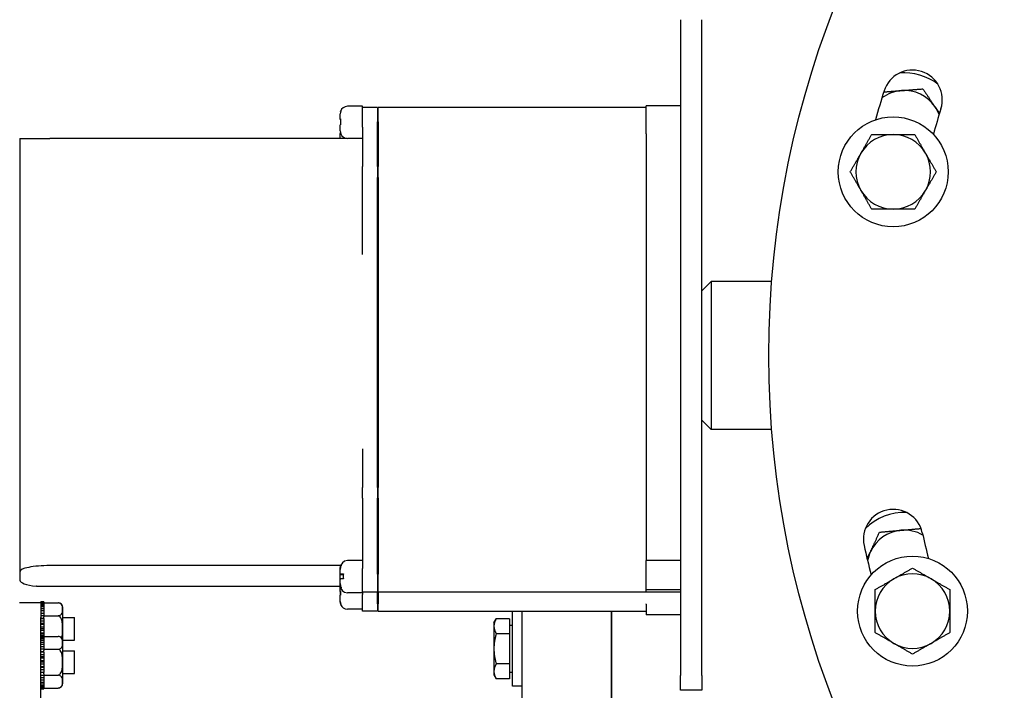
# Model space of a CAD drawing. Header units: inches. Extents: x 18 to 846, y -67 to 561.
# Tile 326 of 656: x 278.42 to 286.68, y 506 to 511.62. Entities that reach past the tile are written whole.
import ezdxf

# ---------------------------------------------------------------- set-up
doc = ezdxf.new("R2010")
doc.units = ezdxf.units.IN
doc.header["$LTSCALE"] = 24
doc.header["$MEASUREMENT"] = 0
doc.layers.add('Dimension (ANSI)', color=7, linetype='Continuous', lineweight=25)
doc.layers.add('Visible (ANSI)', color=7, linetype='Continuous', lineweight=30)
doc.styles.add('Note Text (ANSI)', font='tahoma.ttf')
doc.dimstyles.new('SB Fraction-16 (ANSI)', dxfattribs={"dimscale": 24, "dimtxt": 0.125, "dimasz": 0.098425, "dimexe": 0.125, "dimexo": 0.0625, "dimgap": 0.031496, "dimtad": 0, "dimtih": 1, "dimtoh": 1, "dimdec": 4, "dimrnd": 1e-08, "dimzin": 0, "dimdsep": 46, "dimlunit": 5, "dimtxsty": 'Note Text (ANSI)', "dimcen": 0.09, "dimdle": 0.393701, "dimclrd": 256, "dimclre": 256, "dimclrt": 256, "dimadec": 0, "dimazin": 3, "dimtfac": 0.96, "dimtofl": 0, "dimtmove": 0, "dimatfit": 3, "dimfxl": 1, "dimfrac": 2, "dimtolj": 1, "dimtzin": 12, "dimlwd": -1, "dimlwe": -1, "dimarcsym": 0})

# ---------------------------------------------------------------- blocks, each defined once
blk = doc.blocks.new('*D18')
at = {"layer": 'Defpoints', "color": 0, "transparency": 16777216}
for p in [(331.6784, 544.0067), (242.8595, 406.0067), (331.6784, 406.0067)]:
    blk.add_point(p, dxfattribs=at)
at = {"layer": 'Dimension (ANSI)', "transparency": 16777216}
for p, q in [((330.1784, 544.0067), (239.8595, 544.0067)), ((242.8595, 541.6445), (242.8595, 486.3311)), ((242.8595, 408.3689), (242.8595, 481.6823)), ((330.1784, 406.0067), (239.8595, 406.0067))]:
    blk.add_line(p, q, dxfattribs=at)
for points in [[(242.4658, 541.6445), (243.2532, 541.6445), (242.8595, 544.0067)], [(242.4658, 408.3689), (243.2532, 408.3689), (242.8595, 406.0067)]]:
    blk.add_solid(points, dxfattribs=at)
at = {"layer": 'Dimension (ANSI)', "transparency": 16777216, "insert": (239.783, 485.5752), "char_height": 3, "attachment_point": 1, "style": 'Note Text (ANSI)'}
blk.add_mtext('\\A1;138', dxfattribs=at)

msp = doc.modelspace()

# ---------------------------------------------------------------- linework, layer by layer
at = {"layer": 'Visible (ANSI)'}
for p, q in [((283.96629, 511.62351), (283.96629, 506.12351)), ((284.14559, 506.12351), (284.14559, 511.62351)), ((281.29829, 510.89687), (281.17079, 510.89687)), ((281.29829, 510.72159), (281.29829, 510.89687)), ((283.67829, 510.66753), (283.67829, 510.90134)), ((283.96629, 510.90134), (283.67829, 510.90134)), ((281.11079, 510.7908), (281.11079, 510.83501)), ((281.42329, 510.88687), (281.29829, 510.88687)), ((281.42329, 510.88687), (281.42329, 510.76714)), ((281.42829, 510.85706), (281.42329, 510.85706)), ((281.42829, 510.76714), (281.42829, 510.88687)), ((283.67829, 510.88687), (281.42829, 510.88687)), ((281.11079, 510.78905), (281.11079, 510.7908)), ((281.11079, 510.78753), (281.11079, 510.78905)), ((281.11079, 510.78905), (281.11326, 510.78905)), ((281.11079, 510.78753), (281.11315, 510.78753)), ((281.11079, 510.78599), (281.11079, 510.78753)), ((281.11079, 510.69005), (281.11079, 510.74151)), ((281.42329, 510.39249), (281.42329, 510.76714)), ((281.42829, 510.76714), (281.42829, 510.39249)), ((281.11079, 510.62717), (281.11079, 510.6677)), ((281.29829, 510.72159), (281.29829, 510.39249)), ((283.67829, 510.66753), (283.67829, 507.0875)), ((278.42329, 510.62717), (278.42329, 509.64675)), ((278.42329, 510.62717), (278.67329, 510.62717)), ((281.16485, 510.62717), (278.67329, 510.62717)), ((281.29829, 510.62687), (281.17079, 510.62687)), ((281.29829, 510.30016), (281.29829, 510.39249)), ((281.42329, 510.39249), (281.42329, 510.30016)), ((281.42829, 510.30016), (281.42829, 510.39249)), ((281.29829, 509.65533), (281.29829, 510.30016)), ((281.42329, 507.69846), (281.42329, 510.30016)), ((281.42829, 510.30016), (281.42829, 507.69846)), ((278.42329, 509.64675), (278.42329, 508.01556)), ((284.14559, 509.34836), (284.22359, 509.42636)), ((284.22359, 509.42636), (284.22359, 508.18736)), ((284.73101, 509.42636), (284.22359, 509.42636)), ((284.14559, 508.26536), (284.22359, 508.18736)), ((284.73101, 508.18736), (284.22359, 508.18736)), ((278.42329, 508.01556), (278.42329, 506.99436)), ((281.29829, 508.02414), (281.29829, 507.69846)), ((281.29829, 507.61023), (281.29829, 507.69846)), ((281.42329, 507.69846), (281.42329, 507.61023)), ((281.42829, 507.61023), (281.42829, 507.69846)), ((281.29829, 507.61023), (281.29829, 507.02017)), ((281.42329, 506.97351), (281.42329, 507.61023)), ((281.42829, 507.61023), (281.42829, 506.97351)), ((281.11372, 507.04443), (278.67329, 507.04443)), ((281.11079, 507.02526), (281.11079, 507.02591)), ((281.11079, 507.01043), (281.11079, 507.02526)), ((281.1137, 507.04392), (281.11778, 507.04392)), ((281.29829, 507.08591), (281.17079, 507.08591)), ((281.29829, 506.81591), (281.29829, 507.02017)), ((283.67829, 506.8406), (283.67829, 507.0875)), ((283.96629, 507.0875), (283.67829, 507.0875)), ((278.42329, 506.99436), (278.42329, 506.92116)), ((281.11079, 506.97424), (281.11079, 507.01043)), ((281.11079, 506.9734), (281.11079, 506.97424)), ((281.11079, 506.9734), (281.13695, 506.9734)), ((281.11079, 506.9722), (281.11079, 506.9734)), ((281.11079, 506.9722), (281.1367, 506.9722)), ((281.11079, 506.9699), (281.11079, 506.9722)), ((281.11079, 506.9699), (281.13628, 506.9699)), ((281.11079, 506.93145), (281.11079, 506.9699)), ((281.11079, 506.89466), (281.11079, 506.93145)), ((281.42329, 506.97351), (281.42329, 506.82598)), ((281.42829, 506.82598), (281.42829, 506.97351)), ((281.11103, 506.87058), (278.56628, 506.87058)), ((281.11079, 506.87741), (281.11079, 506.89466)), ((281.11079, 506.87591), (281.11079, 506.87741)), ((281.11079, 506.83336), (281.11079, 506.87058)), ((281.42829, 506.85279), (281.42329, 506.85279)), ((281.11079, 506.83151), (281.11079, 506.83336)), ((281.11079, 506.83018), (281.11079, 506.83151)), ((281.11079, 506.83151), (281.11343, 506.83151)), ((281.11079, 506.83018), (281.11337, 506.83018)), ((281.11079, 506.82834), (281.11079, 506.83018)), ((281.11079, 506.74211), (281.11079, 506.79723)), ((281.29829, 506.81591), (281.17079, 506.81591)), ((281.42329, 506.82297), (281.29829, 506.82297)), ((281.29829, 506.81591), (281.29829, 506.80104)), ((281.29829, 506.69726), (281.29829, 506.80104)), ((281.42329, 506.82305), (281.42329, 506.82598)), ((281.42329, 506.82305), (281.42329, 506.82297)), ((281.42329, 506.72474), (281.42329, 506.82297)), ((281.42829, 506.82598), (281.42829, 506.82305)), ((281.42829, 506.82297), (281.42829, 506.82305)), ((281.42829, 506.82297), (281.42829, 506.72474)), ((283.96629, 506.82297), (281.42829, 506.82297)), ((283.67829, 506.82598), (283.67829, 506.8406)), ((283.96629, 506.8406), (283.67829, 506.8406)), ((278.41867, 506.7341), (278.59797, 506.7341)), ((278.59797, 506.73756), (278.59797, 506.73985)), ((278.62297, 506.73985), (278.59797, 506.73985)), ((278.59797, 506.7341), (278.59797, 506.73756)), ((278.59797, 506.73756), (278.62297, 506.73756)), ((278.59797, 506.7341), (278.59797, 506.6091)), ((278.62297, 506.73089), (278.59797, 506.73089)), ((278.59797, 506.72413), (278.62297, 506.72413)), ((278.62297, 506.71111), (278.59797, 506.71111)), ((278.59797, 506.70023), (278.62297, 506.70023)), ((278.62297, 506.68152), (278.59797, 506.68152)), ((278.62297, 506.73985), (278.62297, 506.73756)), ((278.62297, 506.73756), (278.62297, 506.73089)), ((278.62297, 506.73186), (278.74297, 506.73186)), ((278.62297, 506.73089), (278.62297, 506.72413)), ((278.62297, 506.72413), (278.62297, 506.71111)), ((278.62297, 506.71111), (278.62297, 506.70023)), ((278.62297, 506.70023), (278.62297, 506.68152)), ((278.62297, 506.68152), (278.62297, 506.66705)), ((278.78297, 506.41061), (278.78297, 506.69186)), ((281.11079, 506.74082), (281.11079, 506.74211)), ((281.29829, 506.66286), (281.29829, 506.69726)), ((281.42329, 506.72474), (281.42329, 506.66286)), ((281.42829, 506.69268), (281.42329, 506.69268)), ((281.42829, 506.66286), (281.42829, 506.72474)), ((283.67829, 506.72048), (283.67829, 506.72474)), ((283.67829, 506.72048), (283.67829, 506.65867)), ((278.59797, 506.66705), (278.62297, 506.66705)), ((278.62297, 506.6436), (278.59797, 506.6436)), ((278.59797, 506.62627), (278.62297, 506.62627)), ((278.59797, 504.9841), (278.59797, 506.6091)), ((278.62297, 506.60149), (278.59797, 506.60149)), ((278.62297, 506.59924), (278.59797, 506.59924)), ((278.62297, 506.66705), (278.62297, 506.6436)), ((278.62297, 506.6436), (278.62297, 506.62627)), ((278.62297, 506.62627), (278.62297, 506.61416)), ((278.62297, 506.62361), (278.74297, 506.62361)), ((278.62297, 506.60084), (278.62297, 506.61416)), ((278.62297, 506.60084), (278.62297, 506.59924)), ((278.62297, 506.59924), (278.62297, 506.57993)), ((278.78297, 506.61035), (278.88067, 506.61035)), ((278.88067, 506.42035), (278.88067, 506.61035)), ((281.29829, 506.6789), (281.17079, 506.6789)), ((281.42329, 506.66286), (281.29829, 506.66286)), ((281.42829, 506.66286), (283.67829, 506.66286)), ((282.40004, 506.56549), (282.41958, 506.59933)), ((282.53129, 506.59933), (282.41958, 506.59933)), ((282.53129, 506.59933), (282.53129, 506.47303)), ((282.55629, 506.03424), (282.55629, 506.65924)), ((282.63629, 506.65924), (282.55629, 506.65924)), ((282.63629, 504.9841), (282.63629, 506.66286)), ((283.38629, 506.66286), (283.38629, 505.17505)), ((283.38629, 505.17505), (283.38629, 506.66286)), ((283.67829, 506.65867), (283.67829, 506.63102)), ((283.67829, 506.6308), (283.67829, 506.63102)), ((283.96629, 506.6308), (283.67829, 506.6308)), ((278.59797, 506.57993), (278.62297, 506.57993)), ((278.62297, 506.55953), (278.59797, 506.55953)), ((278.62297, 506.55068), (278.59797, 506.55068)), ((278.59797, 506.53035), (278.62297, 506.53035)), ((278.62297, 506.51535), (278.59797, 506.51535)), ((278.62297, 506.57993), (278.62297, 506.55953)), ((278.62297, 506.55953), (278.62297, 506.55068)), ((278.62297, 506.55068), (278.62297, 506.53035)), ((278.62297, 506.53035), (278.62297, 506.51535)), ((278.62297, 506.51535), (278.62297, 506.50035)), ((282.40004, 506.56549), (282.40004, 506.53618)), ((282.40004, 506.53618), (282.40004, 506.34674)), ((282.53129, 506.54361), (282.55629, 506.54361)), ((278.62297, 506.50035), (278.59797, 506.50035)), ((278.59797, 506.48002), (278.62297, 506.48002)), ((278.62297, 506.47118), (278.59797, 506.47118)), ((278.62297, 506.4586), (278.59797, 506.4586)), ((278.59797, 506.45631), (278.62297, 506.45631)), ((278.62297, 506.44964), (278.59797, 506.44964)), ((278.59797, 506.44288), (278.62297, 506.44288)), ((278.62297, 506.50035), (278.62297, 506.48002)), ((278.62297, 506.48002), (278.62297, 506.47118)), ((278.62297, 506.47118), (278.62297, 506.4586)), ((278.62297, 506.4586), (278.62297, 506.45631)), ((278.62297, 506.45631), (278.62297, 506.44964)), ((278.62297, 506.45061), (278.74297, 506.45061)), ((278.62297, 506.44964), (278.62297, 506.44288)), ((278.62297, 506.44288), (278.62297, 506.42986)), ((282.53129, 506.47303), (282.41958, 506.47303)), ((282.53129, 506.47303), (282.53129, 506.22044)), ((278.62297, 506.42986), (278.59797, 506.42986)), ((278.59797, 506.41898), (278.62297, 506.41898)), ((278.62297, 506.40027), (278.59797, 506.40027)), ((278.59797, 506.3858), (278.62297, 506.3858)), ((278.62297, 506.36235), (278.59797, 506.36235)), ((278.62297, 506.42986), (278.62297, 506.41898)), ((278.62297, 506.41898), (278.62297, 506.40027)), ((278.62297, 506.40027), (278.62297, 506.3858)), ((278.62297, 506.3858), (278.62297, 506.36235)), ((278.62297, 506.36235), (278.62297, 506.34502)), ((278.78297, 506.42035), (278.88067, 506.42035)), ((278.78297, 506.0576), (278.78297, 506.41061)), ((278.59797, 506.34502), (278.62297, 506.34502)), ((278.62297, 506.32024), (278.59797, 506.32024)), ((278.62297, 506.31799), (278.59797, 506.31799)), ((278.59797, 506.29868), (278.62297, 506.29868)), ((278.62297, 506.27828), (278.59797, 506.27828)), ((278.62297, 506.26943), (278.59797, 506.26943)), ((278.62297, 506.34502), (278.62297, 506.33291)), ((278.62297, 506.34236), (278.74297, 506.34236)), ((278.62297, 506.31959), (278.62297, 506.33291)), ((278.62297, 506.31959), (278.62297, 506.31799)), ((278.62297, 506.31799), (278.62297, 506.29868)), ((278.62297, 506.29868), (278.62297, 506.27828)), ((278.62297, 506.27828), (278.62297, 506.26943)), ((278.62297, 506.26943), (278.62297, 506.2491)), ((278.78297, 506.3291), (278.88067, 506.3291)), ((278.88067, 506.1391), (278.88067, 506.3291)), ((282.40004, 506.34674), (282.40004, 506.1573)), ((278.59797, 506.2491), (278.62297, 506.2491)), ((278.62297, 506.2341), (278.59797, 506.2341)), ((278.62297, 506.2191), (278.59797, 506.2191)), ((278.59797, 506.19877), (278.62297, 506.19877)), ((278.62297, 506.18993), (278.59797, 506.18993)), ((278.62297, 506.2491), (278.62297, 506.2341)), ((278.62297, 506.2341), (278.62297, 506.2191)), ((278.62297, 506.2191), (278.62297, 506.19877)), ((278.62297, 506.19877), (278.62297, 506.18993)), ((278.62297, 506.18993), (278.62297, 506.16952)), ((282.53129, 506.22044), (282.41958, 506.22044)), ((282.53129, 506.22044), (282.53129, 506.09415)), ((278.62297, 506.16952), (278.59797, 506.16952)), ((278.59797, 506.15021), (278.62297, 506.15021)), ((278.62297, 506.14797), (278.59797, 506.14797)), ((278.62297, 506.12318), (278.59797, 506.12318)), ((278.59797, 506.10586), (278.62297, 506.10586)), ((278.62297, 506.16952), (278.62297, 506.15021)), ((278.62297, 506.15021), (278.62297, 506.14862)), ((278.62297, 506.13529), (278.62297, 506.14862)), ((278.62297, 506.13529), (278.62297, 506.12318)), ((278.62297, 506.12585), (278.74297, 506.12585)), ((278.62297, 506.12318), (278.62297, 506.10586)), ((278.62297, 506.10586), (278.62297, 506.0824)), ((278.78297, 506.1391), (278.88067, 506.1391)), ((282.40004, 506.1573), (282.40004, 506.12799)), ((282.40004, 506.12799), (282.41958, 506.09415)), ((282.53129, 506.14986), (282.55629, 506.14986)), ((283.96629, 505.99851), (283.96629, 506.12351)), ((284.14559, 506.12351), (284.14559, 505.99851)), ((278.62297, 506.0824), (278.59797, 506.0824)), ((278.59797, 506.06793), (278.62297, 506.06793)), ((278.62297, 506.04923), (278.59797, 506.04923)), ((278.59797, 506.03834), (278.62297, 506.03834)), ((278.62297, 506.02533), (278.59797, 506.02533)), ((278.62297, 506.0824), (278.62297, 506.06793)), ((278.62297, 506.06793), (278.62297, 506.04923)), ((278.62297, 506.04923), (278.62297, 506.03834)), ((278.62297, 506.03834), (278.62297, 506.02533)), ((278.62297, 506.02533), (278.62297, 506.01857)), ((282.53129, 506.09415), (282.41958, 506.09415)), ((282.63629, 506.03424), (282.55629, 506.03424)), ((278.59797, 506.01857), (278.62297, 506.01857)), ((278.62297, 506.01189), (278.59797, 506.01189)), ((278.59797, 506.0096), (278.62297, 506.0096)), ((278.62297, 506.01857), (278.62297, 506.01189)), ((278.62297, 506.0176), (278.74297, 506.0176)), ((278.62297, 506.01189), (278.62297, 506.0096)), ((284.14559, 505.99851), (283.96629, 505.99851))]:
    msp.add_line(p, q, dxfattribs=at)
for centre, radius in [((292.70699, 508.80686), 8), ((285.75053, 510.34739), 0.461), ((285.91225, 506.66277), 0.461)]:
    msp.add_circle(centre, radius, dxfattribs=at)
for centre, radius, start, end in [((285.91225, 510.95095), 0.25, 342.486826, 162.486826), ((285.84295, 510.71751), 0.461, 52.263869, 94.66805), ((292.70699, 508.80686), 7.375, 162.486826, 164.451374), ((285.84295, 510.71751), 0.3125, 94.405006, 126.827783), ((285.84295, 510.71751), 0.3125, 34.405006, 94.405006), ((281.17079, 510.83687), 0.06, 90, 162.559732), ((285.84295, 510.71751), 0.3125, 20.554346, 34.405006), ((292.70699, 508.80686), 6.875, 162.486826, 164.341962), ((281.17079, 510.68687), 0.06, 200.56261, 270), ((285.75053, 510.34739), 0.3125, 90, 150), ((285.75053, 510.34739), 0.3125, 30, 90), ((285.75053, 510.34739), 0.3125, 150, 210), ((285.75053, 510.34739), 0.3125, 330, 30), ((285.75053, 510.34739), 0.3125, 210, 270), ((285.75053, 510.34739), 0.3125, 270, 330), ((285.75053, 507.26632), 0.25, 12.486826, 192.486826), ((285.84295, 507.02951), 0.461, 87.637122, 135.002313), ((285.84295, 507.02951), 0.3125, 60.018116, 95.058449), ((285.84295, 507.02951), 0.3125, 95.058449, 155.058449), ((292.70699, 508.80686), 6.875, 192.486826, 194.341962), ((292.70699, 508.80686), 7.375, 192.486826, 194.451374), ((285.84295, 507.02951), 0.3125, 155.058449, 169.598523), ((281.17079, 507.02591), 0.06, 90, 180), ((285.91225, 506.66277), 0.3125, 120, 180), ((285.91225, 506.66277), 0.3125, 60, 120), ((285.91225, 506.66277), 0.3125, 0, 60), ((281.17079, 506.87591), 0.06, 180, 270), ((278.74297, 506.69186), 0.04, 0, 90), ((281.17079, 506.7389), 0.06, 199.10178, 270), ((285.91225, 506.66277), 0.3125, 180, 240), ((285.91225, 506.66277), 0.3125, 300, 0), ((278.74297, 506.41061), 0.04, 0, 90), ((285.91225, 506.66277), 0.3125, 240, 300), ((278.74297, 506.0576), 0.04, 270, 0)]:
    msp.add_arc(centre, radius, start, end, dxfattribs=at)
for centre, major_axis, ratio, start_param, end_param in [((278.67329, 506.99436), (0.25, 0), 0.2003097, 1.5707963, 3.1415927), ((278.67329, 506.92116), (-0.25, 0), 0.2255551, 0, 1.0942045)]:
    msp.add_ellipse(centre, major_axis=major_axis, ratio=ratio, start_param=start_param, end_param=end_param, dxfattribs=at)
for points, weights in [([(285.67117, 511.0177), (285.74881, 511.02368), (285.81895, 511.02909)], [1.01045173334, 1.03169731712, 1]), ([(285.81895, 511.02909), (285.90244, 511.03552), (285.99884, 511.04294)], [1, 1.0379548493, 1]), ([(285.99884, 511.04294), (286.05347, 510.96317), (286.10079, 510.89408)], [1, 1.0379548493, 1]), ([(286.10079, 510.89408), (286.11966, 510.86652), (286.13898, 510.83831)], [1, 1.01480646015, 1.01806070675]), ([(285.4799, 510.50364), (285.52176, 510.57616), (285.57011, 510.65989)], [1, 1.0379548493, 1]), ([(285.57011, 510.65989), (285.66679, 510.65989), (285.75053, 510.65989)], [1, 1.0379548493, 1]), ([(285.75053, 510.65989), (285.83426, 510.65989), (285.93095, 510.65989)], [1, 1.0379548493, 1]), ([(285.93095, 510.65989), (285.97929, 510.57616), (286.02116, 510.50364)], [1, 1.0379548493, 1]), ([(285.38968, 510.34739), (285.43803, 510.43112), (285.4799, 510.50364)], [1, 1.0379548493, 1]), ([(286.02116, 510.50364), (286.06303, 510.43112), (286.11137, 510.34739)], [1, 1.0379548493, 1]), ([(285.4799, 510.19114), (285.43803, 510.26366), (285.38968, 510.34739)], [1, 1.0379548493, 1]), ([(286.11137, 510.34739), (286.06303, 510.26366), (286.02116, 510.19114)], [1, 1.0379548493, 1]), ([(285.57011, 510.03489), (285.52176, 510.11862), (285.4799, 510.19114)], [1, 1.0379548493, 1]), ([(286.02116, 510.19114), (285.97929, 510.11862), (285.93095, 510.03489)], [1, 1.0379548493, 1]), ([(285.75053, 510.03489), (285.66679, 510.03489), (285.57011, 510.03489)], [1, 1.0379548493, 1]), ([(285.93095, 510.03489), (285.83426, 510.03489), (285.75053, 510.03489)], [1, 1.0379548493, 1]), ([(285.8154, 507.34079), (285.89429, 507.34777), (285.984, 507.35572)], [1, 1.0358236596, 1.00402304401]), ([(285.5596, 507.16129), (285.59491, 507.23721), (285.63568, 507.32488)], [1, 1.0379548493, 1]), ([(285.63568, 507.32488), (285.73199, 507.33341), (285.8154, 507.34079)], [1, 1.0379548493, 1]), ([(285.53184, 507.10161), (285.54587, 507.13177), (285.5596, 507.16129)], [1.01788293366, 1.01441994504, 1]), ([(285.756, 506.9334), (285.82852, 506.97527), (285.91225, 507.02361)], [1, 1.0379548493, 1]), ([(285.91225, 507.02361), (285.99599, 506.97527), (286.0685, 506.9334)], [1, 1.0379548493, 1]), ([(285.59975, 506.84319), (285.68349, 506.89153), (285.756, 506.9334)], [1, 1.0379548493, 1]), ([(286.0685, 506.9334), (286.14102, 506.89153), (286.22475, 506.84319)], [1, 1.0379548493, 1]), ([(285.59975, 506.66277), (285.59975, 506.7465), (285.59975, 506.84319)], [1, 1.0379548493, 1]), ([(286.22475, 506.84319), (286.22475, 506.7465), (286.22475, 506.66277)], [1, 1.0379548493, 1]), ([(282.41958, 506.59933), (282.40004, 506.56549), (282.40004, 506.53618)], [1, 1.0379548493, 1]), ([(285.59975, 506.48234), (285.59975, 506.57903), (285.59975, 506.66277)], [1, 1.0379548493, 1]), ([(286.22475, 506.66277), (286.22475, 506.57903), (286.22475, 506.48234)], [1, 1.0379548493, 1]), ([(282.40004, 506.53618), (282.40004, 506.50687), (282.41958, 506.47303)], [1, 1.0379548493, 1]), ([(282.41958, 506.47303), (282.40004, 506.40535), (282.40004, 506.34674)], [1, 1.0379548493, 1]), ([(285.756, 506.39213), (285.68349, 506.434), (285.59975, 506.48234)], [1, 1.0379548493, 1]), ([(286.22475, 506.48234), (286.14102, 506.434), (286.0685, 506.39213)], [1, 1.0379548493, 1]), ([(285.91225, 506.30192), (285.82852, 506.35027), (285.756, 506.39213)], [1, 1.0379548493, 1]), ([(286.0685, 506.39213), (285.99599, 506.35027), (285.91225, 506.30192)], [1, 1.0379548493, 1]), ([(282.40004, 506.34674), (282.40004, 506.28812), (282.41958, 506.22044)], [1, 1.0379548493, 1]), ([(282.41958, 506.22044), (282.40004, 506.1866), (282.40004, 506.1573)], [1, 1.0379548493, 1]), ([(282.40004, 506.1573), (282.40004, 506.12799), (282.41958, 506.09415)], [1, 1.0379548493, 1])]:
    msp.add_rational_spline(points, weights, degree=2, dxfattribs=at)
for points in [[(281.11418, 510.8554), (281.11204, 510.84896), (281.11079, 510.84149), (281.11079, 510.83501)], [(281.11079, 510.7908), (281.11079, 510.79101), (281.11177, 510.79124), (281.11346, 510.79144)], [(281.11306, 510.78541), (281.1116, 510.7856), (281.11079, 510.78581), (281.11079, 510.78599)], [(281.11316, 510.74211), (281.11166, 510.74191), (281.11079, 510.7417), (281.11079, 510.74151)], [(281.11079, 510.69005), (281.11079, 510.68249), (281.11249, 510.67359), (281.11533, 510.66657)], [(281.11185, 510.67886), (281.11116, 510.67507), (281.11079, 510.67124), (281.11079, 510.6677)], [(281.11529, 510.66655), (281.11437, 510.6689), (281.11356, 510.67145), (281.1129, 510.67408)], [(281.11079, 507.02526), (281.11079, 507.03118), (281.11187, 507.03792), (281.1137, 507.04392)], [(281.1137, 507.04392), (281.11421, 507.04432), (281.11555, 507.04474), (281.11836, 507.04513)], [(278.56629, 506.87057), (278.56391, 506.87057), (278.56133, 506.87074), (278.5586, 506.87106)], [(281.11427, 506.85706), (281.11209, 506.86345), (281.11079, 506.87093), (281.11079, 506.87741)], [(281.11923, 506.85827), (281.11626, 506.85788), (281.11483, 506.85746), (281.11427, 506.85706)], [(281.11079, 506.83336), (281.11079, 506.83356), (281.11182, 506.83378), (281.11356, 506.83399)], [(281.11328, 506.82774), (281.11171, 506.82794), (281.11079, 506.82815), (281.11079, 506.82834)], [(281.1137, 506.79788), (281.11186, 506.79768), (281.11079, 506.79744), (281.11079, 506.79723)], [(281.11079, 506.74211), (281.11079, 506.73505), (281.11228, 506.72683), (281.11478, 506.72003)], [(281.1144, 506.71982), (281.11212, 506.7264), (281.11079, 506.73413), (281.11079, 506.74082)]]:
    msp.add_open_spline(points, degree=3, dxfattribs=at)
for points, knots in [([(281.11381, 510.85431), (281.11361, 510.85445), (281.11353, 510.8546), (281.11353, 510.85474), (281.11353, 510.85495), (281.11371, 510.85517), (281.11418, 510.8554)], [1.181591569, 1.181591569, 1.181591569, 1.181591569, 1.213050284, 1.213050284, 1.213050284, 1.259636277, 1.259636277, 1.259636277, 1.259636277]), ([(281.11346, 510.79144), (281.11265, 510.78237), (281.11241, 510.77333), (281.11241, 510.76492), (281.11241, 510.75766), (281.11259, 510.74992), (281.11316, 510.74211)], [1.19216933, 1.19216933, 1.19216933, 1.19216933, 1.25629313, 1.25629313, 1.25629313, 1.31165388, 1.31165388, 1.31165388, 1.31165388]), ([(281.11533, 510.66657), (281.11481, 510.66634), (281.11459, 510.66612), (281.11459, 510.66591), (281.11459, 510.66587), (281.1146, 510.66583), (281.11461, 510.6658)], [1.131184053, 1.131184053, 1.131184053, 1.131184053, 1.177758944, 1.177758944, 1.177758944, 1.186049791, 1.186049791, 1.186049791, 1.186049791]), ([(281.11836, 507.04513), (281.1175, 507.04334), (281.1167, 507.04157), (281.11257, 507.03105), (281.11079, 507.01987), (281.11079, 507.01043)], [1.304333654, 1.304333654, 1.304333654, 1.304333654, 1.318544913, 1.318544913, 1.390497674, 1.390497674, 1.390497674, 1.390497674]), ([(281.11079, 506.97424), (281.11079, 506.97451), (281.11254, 506.97482), (281.11831, 506.9753), (281.12327, 506.97556), (281.13114, 506.97583), (281.13427, 506.97592), (281.13755, 506.976)], [0.19524303, 0.19524303, 0.19524303, 0.19524303, 0.25399801, 0.25399801, 0.31114935, 0.31114935, 0.33918936, 0.33918936, 0.33918936, 0.33918936]), ([(281.13783, 506.93321), (281.13445, 506.93313), (281.13123, 506.93304), (281.12328, 506.93277), (281.11832, 506.93251), (281.11254, 506.93202), (281.11079, 506.93171), (281.11079, 506.93145)], [1.34564262, 1.34564262, 1.34564262, 1.34564262, 1.37440782, 1.37440782, 1.4316365, 1.4316365, 1.49064921, 1.49064921, 1.49064921, 1.49064921]), ([(281.13755, 506.976), (281.13591, 506.96913), (281.13505, 506.9617), (281.13505, 506.95514), (281.13505, 506.94823), (281.136, 506.94036), (281.13783, 506.93321)], [0.64345739, 0.64345739, 0.64345739, 0.64345739, 0.69352592, 0.69352592, 0.69352592, 0.7462025, 0.7462025, 0.7462025, 0.7462025]), ([(281.11079, 506.89466), (281.11079, 506.88551), (281.11246, 506.87466), (281.11666, 506.86354), (281.11788, 506.8609), (281.11923, 506.85827)], [0.139309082, 0.139309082, 0.139309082, 0.139309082, 0.209085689, 0.209085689, 0.229896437, 0.229896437, 0.229896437, 0.229896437]), ([(281.11317, 506.79782), (281.11299, 506.80225), (281.11292, 506.8066), (281.11292, 506.81078), (281.11292, 506.8148), (281.11298, 506.81897), (281.11315, 506.82322)], [1.203741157, 1.203741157, 1.203741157, 1.203741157, 1.235660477, 1.235660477, 1.235660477, 1.266331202, 1.266331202, 1.266331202, 1.266331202]), ([(281.11356, 506.83399), (281.11322, 506.82818), (281.1131, 506.82247), (281.1131, 506.81703), (281.1131, 506.81091), (281.11326, 506.80445), (281.1137, 506.79788)], [1.187411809, 1.187411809, 1.187411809, 1.187411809, 1.228884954, 1.228884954, 1.228884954, 1.275581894, 1.275581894, 1.275581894, 1.275581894]), ([(278.74297, 506.62361), (278.74597, 506.62361), (278.74947, 506.62404), (278.75571, 506.62554), (278.75932, 506.62705), (278.76604, 506.63093), (278.76956, 506.6343), (278.77641, 506.6433), (278.77862, 506.6502), (278.78112, 506.66419), (278.78143, 506.67128), (278.78143, 506.68419), (278.78112, 506.69128), (278.77862, 506.70527), (278.77641, 506.71216), (278.76956, 506.72116), (278.76604, 506.72453), (278.75932, 506.72841), (278.75571, 506.72993), (278.74947, 506.73143), (278.74597, 506.73186), (278.74297, 506.73186)], [-0.89352022, -0.89352022, -0.89352022, -0.89352022, -0.87063563, -0.87063563, -0.84076179, -0.84076179, -0.79241072, -0.79241072, -0.69404543, -0.69404543, -0.59568014, -0.59568014, -0.49731486, -0.49731486, -0.39894957, -0.39894957, -0.3505985, -0.3505985, -0.32072466, -0.32072466, -0.29784007, -0.29784007, -0.29784007, -0.29784007]), ([(281.11478, 506.72003), (281.11428, 506.71981), (281.11408, 506.71958), (281.11408, 506.71937), (281.11408, 506.71934), (281.11408, 506.7193), (281.11409, 506.71926)], [1.147616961, 1.147616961, 1.147616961, 1.147616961, 1.194499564, 1.194499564, 1.194499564, 1.202667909, 1.202667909, 1.202667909, 1.202667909]), ([(278.77283, 506.43723), (278.77674, 506.4486), (278.77871, 506.46136), (278.78112, 506.48826), (278.78143, 506.50244), (278.78143, 506.52826), (278.78112, 506.54244), (278.77862, 506.57042), (278.77641, 506.58421), (278.76956, 506.60221), (278.76604, 506.60896), (278.75932, 506.61672), (278.75571, 506.61974), (278.74947, 506.62274), (278.74597, 506.62361), (278.74297, 506.62361)], [-0.78488467, -0.78488467, -0.78488467, -0.78488467, -0.69404543, -0.69404543, -0.59568014, -0.59568014, -0.49731486, -0.49731486, -0.39894957, -0.39894957, -0.3505985, -0.3505985, -0.32072466, -0.32072466, -0.29784007, -0.29784007, -0.29784007, -0.29784007]), ([(278.74297, 506.34236), (278.74597, 506.34236), (278.74947, 506.34279), (278.75571, 506.34429), (278.75932, 506.3458), (278.76604, 506.34968), (278.76956, 506.35305), (278.77641, 506.36205), (278.77862, 506.36895), (278.78112, 506.38294), (278.78143, 506.39003), (278.78143, 506.40294), (278.78112, 506.41003), (278.77862, 506.42402), (278.77641, 506.43091), (278.76956, 506.43991), (278.76604, 506.44328), (278.75932, 506.44716), (278.75571, 506.44868), (278.74947, 506.45018), (278.74597, 506.45061), (278.74297, 506.45061)], [-0.89352022, -0.89352022, -0.89352022, -0.89352022, -0.87063563, -0.87063563, -0.84076179, -0.84076179, -0.79241072, -0.79241072, -0.69404543, -0.69404543, -0.59568014, -0.59568014, -0.49731486, -0.49731486, -0.39894957, -0.39894957, -0.3505985, -0.3505985, -0.32072466, -0.32072466, -0.29784007, -0.29784007, -0.29784007, -0.29784007]), ([(278.74297, 506.12585), (278.74597, 506.12585), (278.74947, 506.12671), (278.75571, 506.12971), (278.75932, 506.13274), (278.76604, 506.1405), (278.76956, 506.14725), (278.77641, 506.16524), (278.77862, 506.17904), (278.78112, 506.20701), (278.78143, 506.22119), (278.78143, 506.24701), (278.78112, 506.26119), (278.77862, 506.28917), (278.77641, 506.30296), (278.76956, 506.32096), (278.76604, 506.32771), (278.75932, 506.33547), (278.75571, 506.33849), (278.74947, 506.34149), (278.74597, 506.34236), (278.74297, 506.34236)], [-0.89352022, -0.89352022, -0.89352022, -0.89352022, -0.87063563, -0.87063563, -0.84076179, -0.84076179, -0.79241072, -0.79241072, -0.69404543, -0.69404543, -0.59568014, -0.59568014, -0.49731486, -0.49731486, -0.39894957, -0.39894957, -0.3505985, -0.3505985, -0.32072466, -0.32072466, -0.29784007, -0.29784007, -0.29784007, -0.29784007]), ([(278.74297, 506.0176), (278.74597, 506.0176), (278.74947, 506.01803), (278.75571, 506.01953), (278.75932, 506.02104), (278.76604, 506.02492), (278.76956, 506.0283), (278.77641, 506.03729), (278.77862, 506.04419), (278.78112, 506.05818), (278.78143, 506.06527), (278.78143, 506.07818), (278.78112, 506.08527), (278.77862, 506.09926), (278.77641, 506.10615), (278.76956, 506.11515), (278.76604, 506.11853), (278.75932, 506.12241), (278.75571, 506.12392), (278.74947, 506.12542), (278.74597, 506.12585), (278.74297, 506.12585)], [-0.89352022, -0.89352022, -0.89352022, -0.89352022, -0.87063563, -0.87063563, -0.84076179, -0.84076179, -0.79241072, -0.79241072, -0.69404543, -0.69404543, -0.59568014, -0.59568014, -0.49731486, -0.49731486, -0.39894957, -0.39894957, -0.3505985, -0.3505985, -0.32072466, -0.32072466, -0.29784007, -0.29784007, -0.29784007, -0.29784007])]:
    msp.add_open_spline(points, degree=3, knots=knots, dxfattribs=at)

# ---------------------------------------------------------------- dimensions: what is measured, and where the dimension line sits
at = {"layer": 'Dimension (ANSI)'}
dim = msp.add_linear_dim(base=(242.85953, 406.00673), p1=(331.67843, 544.00673), p2=(331.67843, 406.00673), angle=90, dimstyle='SB Fraction-16 (ANSI)', override={"dimgap": 0.031496, "dimdec": 4, "dimtol": 0, "dimlim": 0, "dimtp": 0, "dimtm": 0, "dimtdec": 2, "dimatfit": 1}, dxfattribs=at)
dim.commit()
dim.dimension.update_dxf_attribs({"geometry": '*D18', "text_midpoint": (242.85953, 484.00673), "dimtype": 160})

doc.saveas('drawing.dxf')
